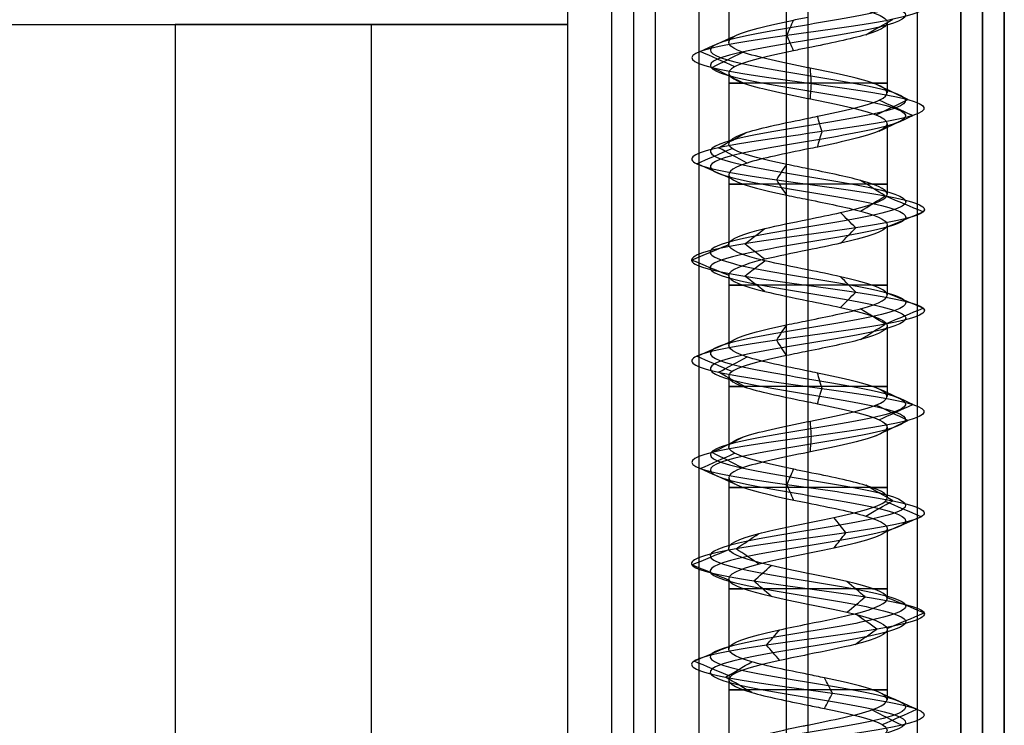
# Model space of a CAD drawing. Header units: millimetres. Extents: x -206 to 214, y -182 to 189.
# Tile 642 of 656: x 192 to 214, y 100 to 117. Entities that reach past the tile are written whole.
import ezdxf

# ---------------------------------------------------------------- set-up
doc = ezdxf.new("R2010")
doc.units = ezdxf.units.MM
doc.layers.add('Default', color=7, linetype='Continuous', true_color=0x000000)

msp = doc.modelspace()

# ---------------------------------------------------------------- linework, layer by layer
at = {"layer": 'Default'}
for p, q in [((205.189, 125.531, 767.753), (205.189, -173.469, 767.753)), ((209.189, 125.531, 820.003), (209.189, -173.469, 820.003)), ((205.689, 125.031, 715.003), (205.689, -173.469, 715.003)), ((213.689, 125.031, 820.503), (213.689, -173.469, 820.503)), ((213.689, 125.031, 819.503), (213.689, -173.469, 819.503)), ((209.689, 124.531, 714.503), (209.689, -173.469, 714.503)), ((213.689, -173.469, 828.503), (213.689, 124.531, 828.503)), ((213.689, -173.469, 715.003), (213.689, 124.531, 715.003)), ((214.189, 124.531, 824.503), (214.189, -173.469, 824.503)), ((214.189, 124.531, 767.253), (214.189, -173.469, 767.253)), ((199.689, -166.969, 723.503), (199.689, 116.531, 723.503)), ((199.689, -166.969, 816.503), (199.689, 116.531, 816.503))]:
    msp.add_line(p, q, dxfattribs=at)
at = {"layer": 'Default', "color": 9, "true_color": 0xbebcba}
for p, q in [((207.873, 117.739, 788.503), (207.873, 116.124, 788.503)), ((211.505, 116.579, 788.503), (211.505, 114.964, 788.503)), ((209.689, 115.999, 786.686), (209.689, 114.384, 786.684)), ((207.873, 115.42, 788.503), (207.873, 113.806, 788.503)), ((211.505, 114.26, 788.503), (211.505, 112.646, 788.503)), ((209.689, 113.68, 786.684), (209.689, 112.067, 786.692)), ((207.873, 113.1, 788.503), (207.873, 111.488, 788.503)), ((211.505, 111.941, 788.503), (211.505, 110.327, 788.503)), ((209.689, 111.362, 786.692), (209.689, 109.749, 786.689)), ((207.873, 110.784, 788.503), (207.873, 109.17, 788.503)), ((211.505, 109.624, 788.503), (211.505, 108.01, 788.503)), ((209.689, 109.045, 786.689), (209.689, 107.43, 786.683)), ((207.873, 108.466, 788.503), (207.873, 106.851, 788.503)), ((211.505, 107.306, 788.503), (211.505, 105.69, 788.503)), ((209.689, 106.726, 786.683), (209.689, 105.112, 786.69)), ((207.873, 106.146, 788.503), (207.873, 104.533, 788.503)), ((211.505, 104.986, 788.503), (211.505, 103.373, 788.503)), ((209.689, 104.408, 786.69), (209.689, 102.794, 786.691)), ((207.873, 103.828, 788.503), (207.873, 102.216, 788.503)), ((211.505, 102.669, 788.503), (211.505, 101.055, 788.503)), ((209.689, 102.09, 786.691), (209.689, 100.476, 786.683)), ((207.873, 101.512, 788.503), (207.873, 99.896, 788.503))]:
    msp.add_line(p, q, dxfattribs=at)
at = {"layer": 'Default', "color": 9, "true_color": 0xbebcba, "extrusion": (0, 1, 0)}
for centre, start, end in [((-209.689, 788.503, 115.192), 270, 35.4392), ((-209.689, 788.503, 115.192), 144.6197, 270), ((-209.689, 788.503, 112.874), 270, 35.2305), ((-209.689, 788.503, 112.874), 144.7021, 270), ((-209.689, 788.503, 110.556), 270, 35.3467), ((-209.689, 788.503, 110.556), 144.6749, 270), ((-209.689, 788.503, 108.237), 270, 35.4895), ((-209.689, 788.503, 108.237), 144.755, 270), ((-209.689, 788.503, 105.919), 270, 35.2736), ((-209.689, 788.503, 105.919), 144.5029, 270), ((-209.689, 788.503, 103.601), 270, 35.2522), ((-209.689, 788.503, 103.601), 144.7143, 270), ((-209.689, 788.503, 101.283), 270, 35.4933), ((-209.689, 788.503, 101.283), 144.7115, 270)]:
    msp.add_arc(centre, 1.816, start, end, dxfattribs=at)
at = {"layer": 'Default', "color": 9, "true_color": 0xbebcba}
for points, degree in [([(209.689, 130.436, 786.264), (208.944, 130.314, 786.264), (207.469, 130.069, 787.064), (207.274, 129.701, 789.591), (209.291, 129.333, 791.119), (211.669, 128.965, 790.259), (212.238, 128.597, 787.792), (210.476, 128.23, 785.977), (207.994, 127.862, 786.47), (207.061, 127.494, 788.822), (208.53, 127.126, 790.883), (211.058, 126.759, 790.768), (212.334, 126.391, 788.583), (211.192, 126.023, 786.325), (208.676, 125.655, 786.058), (207.085, 125.287, 788.026), (207.875, 124.92, 790.43), (210.322, 124.552, 791.073), (212.19, 124.184, 789.367), (211.772, 123.816, 786.871), (209.449, 123.448, 785.868), (207.345, 123.081, 787.273), (207.384, 122.713, 789.803), (209.529, 122.345, 791.145), (211.82, 121.977, 790.072), (212.163, 121.61, 787.565), (210.244, 121.242, 785.916), (207.817, 120.874, 786.632), (207.101, 120.506, 789.059), (208.75, 120.138, 790.978), (211.257, 119.771, 790.635), (212.33, 119.403, 788.344), (210.989, 119.035, 786.198), (208.459, 118.667, 786.16), (207.053, 118.3, 788.264), (208.057, 117.932, 790.587), (210.552, 117.564, 791.005), (212.258, 117.196, 789.137), (211.616, 116.828, 786.689), (209.212, 116.461, 785.9), (207.244, 116.093, 787.491), (207.511, 115.725, 790.007), (209.769, 115.357, 791.149), (211.954, 114.989, 789.872), (212.068, 114.622, 787.345), (210.008, 114.254, 785.876), (207.656, 113.886, 786.809), (207.162, 113.518, 789.291), (208.978, 113.151, 791.053), (211.444, 112.783, 790.484), (212.305, 112.415, 788.105), (210.775, 112.047, 786.09), (208.252, 111.679, 786.281), (207.042, 111.312, 788.503), (208.252, 110.944, 790.726), (210.775, 110.576, 790.917), (212.305, 110.208, 788.902), (211.444, 109.84, 786.522), (208.978, 109.473, 785.954), (207.162, 109.105, 787.716), (207.656, 108.737, 790.198), (210.008, 108.369, 791.131), (212.068, 108.002, 789.662), (211.954, 107.634, 787.134), (209.769, 107.266, 785.858), (207.511, 106.898, 787), (207.244, 106.53, 789.516), (209.212, 106.163, 791.106), (211.616, 105.795, 790.317), (212.258, 105.427, 787.87), (210.552, 105.059, 786.002), (208.057, 104.691, 786.42), (207.053, 104.324, 788.743), (208.459, 103.956, 790.847), (210.989, 103.588, 790.808), (212.33, 103.22, 788.663), (211.257, 102.853, 786.372), (208.75, 102.485, 786.029), (207.101, 102.117, 787.948), (207.817, 101.749, 790.375), (210.244, 101.381, 791.091), (212.163, 101.014, 789.442), (211.82, 100.646, 786.935), (209.529, 100.278, 785.862), (207.384, 99.91, 787.203), (207.345, 99.543, 789.733), (209.449, 99.175, 791.139), (211.772, 98.807, 790.135), (212.19, 98.439, 787.64), (210.322, 98.071, 785.934), (207.875, 97.704, 786.576), (207.085, 97.336, 788.98), (208.676, 96.968, 790.948), (211.192, 96.6, 790.681), (212.334, 96.232, 788.423), (211.058, 95.865, 786.238), (208.53, 95.497, 786.124), (207.061, 95.129, 788.184), (207.994, 94.761, 790.536), (210.476, 94.394, 791.03), (212.238, 94.026, 789.214), (211.669, 93.658, 786.748), (209.291, 93.29, 785.887), (207.274, 92.922, 787.416), (207.469, 92.555, 789.943), (208.944, 92.309, 790.743), (209.689, 92.187, 790.743)], 3), ([(209.689, 130.26, 785.837), (208.803, 130.137, 785.837), (207.046, 129.892, 786.79), (206.814, 129.524, 789.798), (209.215, 129.156, 791.617), (212.046, 128.789, 790.593), (212.723, 128.421, 787.657), (210.626, 128.053, 785.496), (207.672, 127.685, 786.083), (206.561, 127.318, 788.883), (208.31, 126.95, 791.336), (211.318, 126.582, 791.199), (212.837, 126.214, 788.598), (211.478, 125.846, 785.911), (208.483, 125.479, 785.593), (206.59, 125.111, 787.935), (207.529, 124.743, 790.797), (210.443, 124.375, 791.562), (212.667, 124.008, 789.531), (212.168, 123.64, 786.561), (209.404, 123.272, 785.366), (206.899, 122.904, 787.039), (206.945, 122.536, 790.051), (209.498, 122.169, 791.648), (212.226, 121.801, 790.37), (212.634, 121.433, 787.386), (210.35, 121.065, 785.423), (207.461, 120.697, 786.276), (206.609, 120.33, 789.164), (208.572, 119.962, 791.449), (211.556, 119.594, 791.041), (212.833, 119.226, 788.313), (211.236, 118.859, 785.759), (208.225, 118.491, 785.714), (206.551, 118.123, 788.218), (207.746, 117.755, 790.983), (210.716, 117.387, 791.481), (212.747, 117.02, 789.257), (211.982, 116.652, 786.344), (209.121, 116.284, 785.405), (206.778, 115.916, 787.298), (207.096, 115.548, 790.293), (209.784, 115.181, 791.652), (212.385, 114.813, 790.133), (212.521, 114.445, 787.124), (210.068, 114.077, 785.376), (207.269, 113.71, 786.487), (206.681, 113.342, 789.44), (208.843, 112.974, 791.538), (211.778, 112.606, 790.861), (212.803, 112.238, 788.029), (210.982, 111.871, 785.631), (207.978, 111.503, 785.858), (206.538, 111.135, 788.503), (207.978, 110.767, 791.149), (210.982, 110.399, 791.376), (212.803, 110.032, 788.977), (211.778, 109.664, 786.145), (208.843, 109.296, 785.469), (206.681, 108.928, 787.566), (207.269, 108.561, 790.52), (210.068, 108.193, 791.631), (212.521, 107.825, 789.882), (212.385, 107.457, 786.874), (209.784, 107.089, 785.355), (207.096, 106.722, 786.714), (206.778, 106.354, 789.709), (209.121, 105.986, 791.602), (211.982, 105.618, 790.663), (212.747, 105.251, 787.749), (210.716, 104.883, 785.525), (207.746, 104.515, 786.024), (206.551, 104.147, 788.788), (208.225, 103.779, 791.293), (211.236, 103.412, 791.247), (212.833, 103.044, 788.694), (211.556, 102.676, 785.966), (208.572, 102.308, 785.558), (206.609, 101.94, 787.842), (207.461, 101.573, 790.731), (210.35, 101.205, 791.583), (212.634, 100.837, 789.62), (212.226, 100.469, 786.636), (209.498, 100.102, 785.359), (206.945, 99.734, 786.956), (206.899, 99.366, 789.967), (209.404, 98.998, 791.641), (212.168, 98.63, 790.446), (212.667, 98.263, 787.476), (210.443, 97.895, 785.445), (207.529, 97.527, 786.21), (206.59, 97.159, 789.071), (208.483, 96.791, 791.414), (211.478, 96.424, 791.096), (212.837, 96.056, 788.408), (211.318, 95.688, 785.807), (208.31, 95.32, 785.671), (206.561, 94.953, 788.124), (207.672, 94.585, 790.923), (210.626, 94.217, 791.511), (212.723, 93.849, 789.349), (212.046, 93.481, 786.414), (209.215, 93.114, 785.39), (206.814, 92.746, 787.209), (207.046, 92.378, 790.217), (208.803, 92.133, 791.169), (209.689, 92.01, 791.169)], 3), ([(209.689, 130.083, 786.264), (208.944, 129.961, 786.264), (207.469, 129.716, 787.064), (207.274, 129.348, 789.591), (209.291, 128.98, 791.119), (211.669, 128.612, 790.259), (212.238, 128.244, 787.792), (210.476, 127.877, 785.977), (207.994, 127.509, 786.47), (207.061, 127.141, 788.822), (208.53, 126.773, 790.883), (211.058, 126.405, 790.768), (212.334, 126.038, 788.583), (211.192, 125.67, 786.325), (208.676, 125.302, 786.058), (207.086, 124.934, 788.026), (207.875, 124.567, 790.43), (210.322, 124.199, 791.073), (212.19, 123.831, 789.367), (211.772, 123.463, 786.871), (209.449, 123.095, 785.868), (207.345, 122.728, 787.273), (207.384, 122.36, 789.803), (209.529, 121.992, 791.145), (211.82, 121.624, 790.072), (212.163, 121.256, 787.565), (210.244, 120.889, 785.916), (207.817, 120.521, 786.632), (207.101, 120.153, 789.059), (208.75, 119.785, 790.978), (211.257, 119.418, 790.635), (212.33, 119.05, 788.344), (210.989, 118.682, 786.198), (208.459, 118.314, 786.16), (207.053, 117.946, 788.264), (208.057, 117.579, 790.587), (210.552, 117.211, 791.005), (212.258, 116.843, 789.137), (211.616, 116.475, 786.689), (209.212, 116.107, 785.9), (207.244, 115.74, 787.491), (207.511, 115.372, 790.007), (209.769, 115.004, 791.149), (211.954, 114.636, 789.872), (212.068, 114.269, 787.345), (210.008, 113.901, 785.876), (207.656, 113.533, 786.809), (207.162, 113.165, 789.291), (208.978, 112.797, 791.053), (211.444, 112.43, 790.484), (212.305, 112.062, 788.105), (210.775, 111.694, 786.09), (208.252, 111.326, 786.281), (207.042, 110.959, 788.503), (208.252, 110.591, 790.726), (210.775, 110.223, 790.917), (212.305, 109.855, 788.902), (211.444, 109.487, 786.522), (208.978, 109.12, 785.954), (207.162, 108.752, 787.716), (207.656, 108.384, 790.198), (210.008, 108.016, 791.131), (212.068, 107.648, 789.662), (211.954, 107.281, 787.134), (209.769, 106.913, 785.858), (207.511, 106.545, 787), (207.244, 106.177, 789.516), (209.212, 105.81, 791.106), (211.616, 105.442, 790.317), (212.258, 105.074, 787.87), (210.552, 104.706, 786.002), (208.057, 104.338, 786.42), (207.053, 103.971, 788.743), (208.459, 103.603, 790.847), (210.989, 103.235, 790.808), (212.33, 102.867, 788.663), (211.257, 102.499, 786.372), (208.75, 102.132, 786.029), (207.101, 101.764, 787.948), (207.817, 101.396, 790.375), (210.244, 101.028, 791.091), (212.163, 100.661, 789.442), (211.82, 100.293, 786.935), (209.529, 99.925, 785.862), (207.384, 99.557, 787.203), (207.345, 99.189, 789.733), (209.449, 98.822, 791.139), (211.772, 98.454, 790.135), (212.19, 98.086, 787.64), (210.322, 97.718, 785.934), (207.875, 97.35, 786.576), (207.086, 96.983, 788.98), (208.676, 96.615, 790.948), (211.192, 96.247, 790.681), (212.334, 95.879, 788.423), (211.058, 95.512, 786.238), (208.53, 95.144, 786.124), (207.061, 94.776, 788.184), (207.994, 94.408, 790.536), (210.476, 94.04, 791.03), (212.238, 93.673, 789.214), (211.669, 93.305, 786.748), (209.291, 92.937, 785.887), (207.274, 92.569, 787.416), (207.469, 92.202, 789.943), (208.944, 91.956, 790.743), (209.689, 91.834, 790.743)], 3), ([(209.689, 117.158, 790.319), (209.689, 116.351, 790.319), (209.689, 115.544, 790.319)], 2), ([(209.207, 116.284, 785.877), (209.258, 116.401, 786.156), (209.31, 116.519, 786.435), (209.361, 116.636, 786.714)], 3), ([(211.012, 116.299, 787.258), (211.219, 116.417, 787.063), (211.426, 116.534, 786.868), (211.633, 116.652, 786.673)], 3), ([(207.222, 115.916, 787.481), (207.484, 116.034, 787.59), (207.746, 116.151, 787.699), (208.008, 116.268, 787.807)], 3), ([(209.361, 115.931, 786.716), (209.31, 116.049, 786.436), (209.259, 116.166, 786.157), (209.207, 116.284, 785.877)], 3), ([(208.01, 115.563, 787.808), (207.747, 115.681, 787.699), (207.484, 115.799, 787.59), (207.222, 115.916, 787.481)], 3), ([(207.491, 115.548, 790.02), (207.725, 115.666, 789.859), (207.959, 115.784, 789.697), (208.193, 115.901, 789.536)], 3), ([(208.194, 115.196, 789.535), (207.959, 115.313, 789.697), (207.725, 115.431, 789.859), (207.491, 115.548, 790.02)], 3), ([(209.769, 115.181, 791.172), (209.761, 115.298, 790.888), (209.752, 115.416, 790.603), (209.744, 115.534, 790.319)], 3), ([(209.744, 114.828, 790.319), (209.752, 114.945, 790.603), (209.761, 115.063, 790.888), (209.769, 115.181, 791.172)], 3), ([(211.974, 114.813, 789.885), (211.73, 114.931, 789.738), (211.487, 115.048, 789.59), (211.244, 115.166, 789.443)], 3), ([(209.689, 114.84, 790.319), (209.689, 114.033, 790.319), (209.689, 113.226, 790.319)], 2), ([(211.244, 114.46, 789.443), (211.487, 114.578, 789.59), (211.73, 114.695, 789.738), (211.974, 114.813, 789.885)], 3), ([(212.089, 114.445, 787.334), (211.834, 114.563, 787.459), (211.578, 114.68, 787.583), (211.323, 114.798, 787.708)], 3), ([(210.011, 114.077, 785.853), (209.976, 114.195, 786.135), (209.942, 114.312, 786.417), (209.908, 114.43, 786.699)], 3), ([(211.323, 114.092, 787.708), (211.578, 114.21, 787.583), (211.834, 114.328, 787.459), (212.089, 114.445, 787.334)], 3), ([(207.637, 113.71, 786.794), (207.856, 113.827, 786.976), (208.074, 113.944, 787.157), (208.292, 114.062, 787.339)], 3), ([(209.908, 113.725, 786.699), (209.942, 113.842, 786.417), (209.976, 113.96, 786.135), (210.011, 114.077, 785.853)], 3), ([(207.139, 113.342, 789.298), (207.41, 113.459, 789.213), (207.681, 113.577, 789.129), (207.952, 113.694, 789.044)], 3), ([(208.292, 113.357, 787.339), (208.074, 113.475, 787.157), (207.856, 113.592, 786.976), (207.637, 113.71, 786.794)], 3), ([(207.952, 112.99, 789.044), (207.681, 113.107, 789.129), (207.41, 113.224, 789.213), (207.139, 113.342, 789.298)], 3), ([(208.972, 112.974, 791.075), (209.048, 113.091, 790.802), (209.124, 113.209, 790.529), (209.2, 113.326, 790.256)], 3), ([(209.2, 112.622, 790.256), (209.124, 112.739, 790.529), (209.048, 112.857, 790.802), (208.972, 112.974, 791.075)], 3), ([(211.459, 112.606, 790.502), (211.271, 112.723, 790.29), (211.083, 112.841, 790.078), (210.895, 112.958, 789.865)], 3), ([(210.895, 112.254, 789.865), (211.083, 112.372, 790.078), (211.271, 112.489, 790.29), (211.459, 112.606, 790.502)], 3), ([(209.689, 112.522, 790.319), (209.689, 111.715, 790.319), (209.689, 110.908, 790.319)], 2), ([(212.329, 112.238, 788.102), (212.048, 112.356, 788.144), (211.768, 112.473, 788.187), (211.488, 112.59, 788.229)], 3), ([(210.785, 111.871, 786.068), (210.668, 111.988, 786.327), (210.552, 112.105, 786.585), (210.436, 112.222, 786.843)], 3), ([(211.488, 111.887, 788.229), (211.768, 112.004, 788.187), (212.048, 112.121, 788.144), (212.329, 112.238, 788.102)], 3), ([(208.239, 111.503, 786.261), (208.393, 111.62, 786.499), (208.546, 111.737, 786.737), (208.7, 111.854, 786.975)], 3), ([(210.436, 111.519, 786.843), (210.552, 111.636, 786.585), (210.668, 111.753, 786.327), (210.785, 111.871, 786.068)], 3), ([(207.018, 111.135, 788.503), (207.302, 111.252, 788.503), (207.585, 111.369, 788.503), (207.868, 111.486, 788.503)], 3), ([(208.7, 111.151, 786.975), (208.546, 111.269, 786.737), (208.393, 111.386, 786.499), (208.239, 111.503, 786.261)], 3), ([(207.868, 110.784, 788.503), (207.585, 110.901, 788.503), (207.302, 111.018, 788.503), (207.018, 111.135, 788.503)], 3), ([(208.239, 110.767, 790.746), (208.393, 110.884, 790.508), (208.546, 111.001, 790.27), (208.7, 111.118, 790.033)], 3), ([(208.7, 110.416, 790.033), (208.546, 110.533, 790.27), (208.393, 110.65, 790.508), (208.239, 110.767, 790.746)], 3), ([(210.785, 110.399, 790.938), (210.668, 110.517, 790.68), (210.552, 110.634, 790.422), (210.436, 110.751, 790.164)], 3), ([(210.436, 110.048, 790.163), (210.552, 110.165, 790.422), (210.668, 110.282, 790.68), (210.785, 110.399, 790.938)], 3), ([(212.329, 110.032, 788.905), (212.048, 110.149, 788.862), (211.767, 110.266, 788.82), (211.487, 110.384, 788.777)], 3), ([(209.689, 110.203, 790.319), (209.689, 109.396, 790.319), (209.689, 108.589, 790.319)], 2), ([(211.459, 109.664, 786.505), (211.271, 109.781, 786.717), (211.083, 109.899, 786.93), (210.894, 110.016, 787.142)], 3), ([(211.488, 109.68, 788.777), (211.768, 109.797, 788.82), (212.048, 109.914, 788.862), (212.329, 110.032, 788.905)], 3), ([(208.972, 109.296, 785.931), (209.048, 109.414, 786.205), (209.124, 109.531, 786.478), (209.2, 109.648, 786.751)], 3), ([(210.895, 109.312, 787.142), (211.083, 109.429, 786.929), (211.271, 109.547, 786.717), (211.459, 109.664, 786.505)], 3), ([(207.139, 108.928, 787.709), (207.41, 109.046, 787.793), (207.681, 109.163, 787.878), (207.952, 109.281, 787.962)], 3), ([(209.2, 108.944, 786.752), (209.124, 109.061, 786.478), (209.048, 109.179, 786.205), (208.972, 109.296, 785.931)], 3), ([(207.953, 108.576, 787.962), (207.682, 108.693, 787.878), (207.41, 108.811, 787.793), (207.139, 108.928, 787.709)], 3), ([(207.637, 108.561, 790.213), (207.856, 108.678, 790.031), (208.074, 108.796, 789.849), (208.292, 108.913, 789.667)], 3), ([(208.292, 108.208, 789.667), (208.074, 108.326, 789.849), (207.856, 108.443, 790.031), (207.637, 108.561, 790.213)], 3), ([(210.011, 108.193, 791.154), (209.976, 108.31, 790.872), (209.942, 108.428, 790.59), (209.908, 108.546, 790.307)], 3), ([(209.908, 107.84, 790.307), (209.942, 107.958, 790.589), (209.976, 108.075, 790.872), (210.011, 108.193, 791.154)], 3), ([(212.089, 107.825, 789.672), (211.834, 107.943, 789.548), (211.578, 108.06, 789.423), (211.323, 108.178, 789.299)], 3), ([(209.689, 107.885, 790.319), (209.689, 107.078, 790.319), (209.689, 106.271, 790.319)], 2), ([(211.974, 107.457, 787.122), (211.731, 107.575, 787.269), (211.487, 107.692, 787.416), (211.244, 107.81, 787.563)], 3), ([(211.323, 107.472, 789.299), (211.578, 107.59, 789.423), (211.834, 107.707, 789.548), (212.089, 107.825, 789.672)], 3), ([(209.769, 107.089, 785.834), (209.761, 107.207, 786.118), (209.752, 107.325, 786.402), (209.744, 107.442, 786.687)], 3), ([(211.244, 107.105, 787.563), (211.487, 107.222, 787.416), (211.731, 107.34, 787.269), (211.974, 107.457, 787.122)], 3), ([(207.491, 106.722, 786.986), (207.725, 106.839, 787.148), (207.959, 106.957, 787.309), (208.193, 107.074, 787.471)], 3), ([(209.744, 106.737, 786.686), (209.752, 106.854, 786.402), (209.761, 106.972, 786.118), (209.769, 107.089, 785.834)], 3), ([(207.222, 106.354, 789.525), (207.484, 106.471, 789.416), (207.747, 106.589, 789.308), (208.009, 106.706, 789.199)], 3), ([(208.193, 106.369, 787.471), (207.959, 106.487, 787.309), (207.725, 106.604, 787.148), (207.491, 106.722, 786.986)], 3), ([(208.009, 106.001, 789.199), (207.747, 106.119, 789.308), (207.484, 106.236, 789.416), (207.222, 106.354, 789.525)], 3), ([(209.207, 105.986, 791.13), (209.259, 106.104, 790.85), (209.31, 106.221, 790.571), (209.361, 106.339, 790.291)], 3), ([(209.361, 105.634, 790.292), (209.31, 105.751, 790.571), (209.259, 105.869, 790.85), (209.207, 105.986, 791.13)], 3), ([(211.633, 105.618, 790.334), (211.426, 105.736, 790.139), (211.219, 105.853, 789.944), (211.013, 105.971, 789.75)], 3), ([(211.013, 105.266, 789.75), (211.22, 105.384, 789.944), (211.426, 105.501, 790.139), (211.633, 105.618, 790.334)], 3), ([(209.689, 105.567, 790.319), (209.689, 104.76, 790.319), (209.689, 103.953, 790.319)], 2), ([(212.281, 105.251, 787.864), (212.006, 105.368, 787.932), (211.73, 105.485, 788), (211.455, 105.603, 788.068)], 3), ([(210.56, 104.883, 785.979), (210.467, 105, 786.247), (210.375, 105.117, 786.515), (210.282, 105.235, 786.783)], 3), ([(211.455, 104.899, 788.068), (211.73, 105.016, 788), (212.006, 105.133, 787.932), (212.281, 105.251, 787.864)], 3), ([(208.042, 104.515, 786.401), (208.217, 104.632, 786.624), (208.391, 104.749, 786.848), (208.566, 104.867, 787.071)], 3), ([(210.282, 104.531, 786.783), (210.375, 104.648, 786.515), (210.467, 104.765, 786.247), (210.56, 104.883, 785.979)], 3), ([(207.029, 104.147, 788.745), (207.311, 104.264, 788.719), (207.593, 104.381, 788.694), (207.876, 104.499, 788.668)], 3), ([(208.566, 104.163, 787.071), (208.391, 104.281, 786.847), (208.217, 104.398, 786.624), (208.042, 104.515, 786.401)], 3), ([(207.875, 103.796, 788.668), (207.593, 103.913, 788.694), (207.311, 104.03, 788.719), (207.029, 104.147, 788.745)], 3), ([(208.448, 103.779, 790.868), (208.579, 103.896, 790.617), (208.711, 104.013, 790.366), (208.842, 104.131, 790.116)], 3), ([(208.842, 103.428, 790.116), (208.711, 103.545, 790.366), (208.579, 103.662, 790.617), (208.448, 103.779, 790.868)], 3), ([(211, 103.412, 790.829), (210.861, 103.529, 790.583), (210.722, 103.646, 790.336), (210.583, 103.763, 790.09)], 3), ([(210.583, 103.06, 790.09), (210.722, 103.178, 790.336), (210.861, 103.295, 790.583), (211, 103.412, 790.829)], 3), ([(212.354, 103.044, 788.665), (212.071, 103.161, 788.647), (211.789, 103.278, 788.63), (211.506, 103.395, 788.613)], 3), ([(209.689, 103.249, 790.319), (209.689, 102.442, 790.319), (209.689, 101.635, 790.319)], 2), ([(211.271, 102.676, 786.353), (211.103, 102.793, 786.581), (210.935, 102.91, 786.809), (210.768, 103.028, 787.037)], 3), ([(211.506, 102.692, 788.613), (211.789, 102.81, 788.63), (212.071, 102.927, 788.647), (212.354, 103.044, 788.665)], 3), ([(210.767, 102.325, 787.037), (210.935, 102.442, 786.809), (211.103, 102.559, 786.581), (211.271, 102.676, 786.353)], 3), ([(208.742, 102.308, 786.007), (208.842, 102.425, 786.272), (208.943, 102.543, 786.537), (209.043, 102.66, 786.802)], 3), ([(207.078, 101.94, 787.943), (207.355, 102.058, 788.002), (207.632, 102.175, 788.062), (207.91, 102.292, 788.121)], 3), ([(209.043, 101.957, 786.802), (208.943, 102.074, 786.537), (208.842, 102.191, 786.272), (208.742, 102.308, 786.007)], 3), ([(207.91, 101.589, 788.121), (207.633, 101.706, 788.062), (207.355, 101.823, 788.002), (207.078, 101.94, 787.943)], 3), ([(207.801, 101.573, 790.391), (208.001, 101.69, 790.191), (208.202, 101.807, 789.99), (208.402, 101.925, 789.79)], 3), ([(208.403, 101.221, 789.789), (208.202, 101.338, 789.99), (208.001, 101.455, 790.191), (207.801, 101.573, 790.391)], 3), ([(210.249, 101.205, 791.114), (210.19, 101.322, 790.837), (210.13, 101.44, 790.559), (210.07, 101.557, 790.281)], 3), ([(210.07, 100.853, 790.281), (210.13, 100.97, 790.559), (210.19, 101.087, 790.836), (210.249, 101.205, 791.114)], 3), ([(212.185, 100.837, 789.45), (211.92, 100.955, 789.349), (211.654, 101.072, 789.249), (211.389, 101.189, 789.148)], 3), ([(209.689, 100.931, 790.319), (209.689, 100.124, 790.319), (209.689, 99.317, 790.319)], 2), ([(211.839, 100.469, 786.921), (211.611, 100.587, 787.089), (211.382, 100.704, 787.257), (211.153, 100.822, 787.426)], 3), ([(211.389, 100.485, 789.148), (211.654, 100.602, 789.249), (211.92, 100.72, 789.349), (212.185, 100.837, 789.45)], 3)]:
    msp.add_open_spline(points, degree=degree, dxfattribs=at)
at = {"layer": 'Default'}
for points in [[(204.189, 116.531, 723.503), (204.189, 121.031, 723.503), (204.189, 125.531, 723.503)], [(204.189, 116.531, 816.503), (204.189, 121.031, 816.503), (204.189, 125.531, 816.503)], [(204.189, 116.531, 770.003), (204.189, 121.031, 770.003), (204.189, 125.531, 770.003)], [(204.189, -165.969, 714.503), (204.189, -20.219, 714.503), (204.189, 125.531, 714.503)], [(204.189, -165.969, 723.503), (204.189, -20.219, 723.503), (204.189, 125.531, 723.503)], [(204.189, -165.969, 719.003), (204.189, -20.219, 719.003), (204.189, 125.531, 719.003)], [(205.189, 125.531, 820.003), (205.189, -23.969, 820.003), (205.189, -173.469, 820.003)], [(205.189, 125.531, 715.503), (205.189, -23.969, 715.503), (205.189, -173.469, 715.503)], [(207.189, 125.531, 788.503), (207.189, 103.031, 788.503), (207.189, 80.531, 788.503)], [(209.689, 125.531, 791.003), (209.689, 103.031, 791.003), (209.689, 80.531, 791.003)], [(209.689, 125.531, 786.003), (209.689, 103.031, 786.003), (209.689, 80.531, 786.003)], [(212.189, 125.531, 788.503), (212.189, 103.031, 788.503), (212.189, 80.531, 788.503)], [(213.189, 125.531, 820.003), (213.189, -23.969, 820.003), (213.189, -173.469, 820.003)], [(213.189, -173.469, 820.003), (213.189, -23.969, 820.003), (213.189, 125.531, 820.003)], [(204.189, 84.531, 714.503), (204.189, 104.531, 714.503), (204.189, 124.531, 714.503)], [(204.189, 84.531, 723.503), (204.189, 104.531, 723.503), (204.189, 124.531, 723.503)], [(204.189, 84.531, 719.003), (204.189, 104.531, 719.003), (204.189, 124.531, 719.003)], [(206.189, 124.531, 714.503), (206.189, -24.469, 714.503), (206.189, -173.469, 714.503)], [(213.189, 124.531, 829.003), (213.189, -24.469, 829.003), (213.189, -173.469, 829.003)], [(213.189, -173.469, 714.503), (213.189, -24.469, 714.503), (213.189, 124.531, 714.503)], [(214.189, -173.469, 828.003), (214.189, -24.469, 828.003), (214.189, 124.531, 828.003)], [(214.189, 124.531, 821.003), (214.189, -24.469, 821.003), (214.189, -173.469, 821.003)], [(214.189, -173.469, 819.003), (214.189, -24.469, 819.003), (214.189, 124.531, 819.003)], [(214.189, 124.531, 715.503), (214.189, -24.469, 715.503), (214.189, -173.469, 715.503)], [(-195.811, 116.531, 723.503), (4.189, 116.531, 723.503), (204.189, 116.531, 723.503)], [(-195.811, 116.531, 816.503), (4.189, 116.531, 816.503), (204.189, 116.531, 816.503)], [(-195.811, 116.531, 770.003), (4.189, 116.531, 770.003), (204.189, 116.531, 770.003)], [(204.189, 116.531, 723.503), (199.689, 116.531, 723.503), (195.189, 116.531, 723.503)], [(195.189, 116.531, 723.503), (195.189, 116.531, 770.003), (195.189, 116.531, 816.503)], [(204.189, 116.531, 816.503), (199.689, 116.531, 816.503), (195.189, 116.531, 816.503)], [(195.189, 116.531, 723.503), (195.189, -25.219, 723.503), (195.189, -166.969, 723.503)], [(195.189, 116.531, 816.503), (195.189, -25.219, 816.503), (195.189, -166.969, 816.503)], [(204.189, 116.531, 770.003), (199.689, 116.531, 770.003), (195.189, 116.531, 770.003)], [(195.189, 116.531, 770.003), (195.189, -25.219, 770.003), (195.189, -166.969, 770.003)], [(199.689, 116.531, 723.503), (199.689, 116.531, 770.003), (199.689, 116.531, 816.503)], [(204.189, 116.531, 723.503), (204.189, 116.531, 770.003), (204.189, 116.531, 816.503)], [(204.189, 116.531, 723.503), (204.189, 116.531, 770.003), (204.189, 116.531, 816.503)], [(204.189, -165.969, 723.503), (204.189, -24.719, 723.503), (204.189, 116.531, 723.503)], [(204.189, -165.969, 816.503), (204.189, -24.719, 816.503), (204.189, 116.531, 816.503)], [(204.189, -165.969, 770.003), (204.189, -24.719, 770.003), (204.189, 116.531, 770.003)]]:
    msp.add_open_spline(points, degree=2, dxfattribs=at)
at = {"layer": 'Default', "color": 9, "true_color": 0xbebcba}
for points, knots in [([(209.689, 117.158, 790.319), (209.89, 117.117, 790.321), (210.695, 116.954, 790.196), (211.771, 116.668, 789.018), (211.282, 116.322, 787.154), (210.181, 116.099, 786.691), (209.689, 115.999, 786.686)], [-16.728505, -16.728505, -16.728505, -16.728505, -15.8438, -13.189681, -10.535562, -8.367307, -8.367307, -8.367307, -8.367307]), ([(209.689, 115.544, 790.319), (209.106, 115.663, 790.318), (208.522, 115.782, 790.013), (208.192, 115.901, 789.534), (207.85, 116.023, 789.04), (207.778, 116.146, 788.36), (208.008, 116.268, 787.806), (208.238, 116.391, 787.251), (208.769, 116.514, 786.822), (209.36, 116.636, 786.713), (209.468, 116.659, 786.694), (209.578, 116.681, 786.685), (209.689, 116.703, 786.686)], [-15.632466, -15.632466, -15.632466, -15.632466, -13.228322, -13.228322, -13.228322, -10.743345, -10.743345, -10.743345, -8.258283, -8.258283, -8.258283, -7.803231, -7.803231, -7.803231, -7.803231]), ([(209.689, 115.999, 786.686), (209.578, 115.977, 786.685), (208.867, 115.832, 786.743), (207.706, 115.564, 787.681), (207.92, 115.2, 789.699), (209.106, 114.959, 790.318), (209.689, 114.84, 790.319)], [-8.367307, -8.367307, -8.367307, -8.367307, -7.881443, -5.227324, -2.573205, 0, 0, 0, 0]), ([(209.689, 114.384, 786.684), (209.762, 114.399, 786.684), (209.836, 114.414, 786.688), (209.909, 114.429, 786.697), (210.505, 114.552, 786.769), (211.061, 114.675, 787.165), (211.324, 114.797, 787.705), (211.587, 114.92, 788.245), (211.556, 115.042, 788.928), (211.245, 115.165, 789.442), (210.934, 115.288, 789.956), (210.344, 115.41, 790.301), (209.743, 115.533, 790.318), (209.725, 115.536, 790.319), (209.707, 115.54, 790.319), (209.689, 115.544, 790.319)], [-7.832008, -7.832008, -7.832008, -7.832008, -7.528171, -7.528171, -7.528171, -5.043059, -5.043059, -5.043059, -2.557914, -2.557914, -2.557914, -0.07214, -0.07214, -0.07214, 0, 0, 0, 0]), ([(209.689, 114.84, 790.319), (209.707, 114.836, 790.319), (210.326, 114.71, 790.311), (211.525, 114.461, 789.611), (211.618, 114.093, 787.562), (210.437, 113.833, 786.72), (209.762, 113.695, 786.684), (209.689, 113.68, 786.684)], [-16.737468, -16.737468, -16.737468, -16.737468, -16.657, -14.001537, -11.346073, -8.690609, -8.366026, -8.366026, -8.366026, -8.366026]), ([(209.689, 113.226, 790.319), (209.524, 113.259, 790.321), (209.36, 113.293, 790.3), (209.202, 113.326, 790.256), (208.623, 113.449, 790.094), (208.132, 113.571, 789.618), (207.953, 113.694, 789.044), (207.775, 113.816, 788.471), (207.908, 113.939, 787.8), (208.292, 114.062, 787.338), (208.63, 114.169, 786.933), (209.161, 114.277, 786.689), (209.689, 114.384, 786.684)], [-15.63939, -15.63939, -15.63939, -15.63939, -14.986777, -14.986777, -14.986777, -12.500257, -12.500257, -12.500257, -10.013878, -10.013878, -10.013878, -7.832008, -7.832008, -7.832008, -7.832008]), ([(209.689, 113.68, 786.684), (209.161, 113.573, 786.689), (208.025, 113.342, 787.211), (207.641, 112.99, 789.142), (208.757, 112.711, 790.224), (209.524, 112.555, 790.321), (209.689, 112.522, 790.319)], [-8.366026, -8.366026, -8.366026, -8.366026, -6.035145, -3.379681, -0.724217, 0, 0, 0, 0]), ([(209.689, 112.067, 786.692), (209.946, 112.119, 786.691), (210.203, 112.171, 786.742), (210.435, 112.223, 786.846), (210.983, 112.345, 787.093), (211.397, 112.468, 787.637), (211.487, 112.59, 788.231), (211.577, 112.713, 788.825), (211.344, 112.836, 789.467), (210.895, 112.958, 789.866), (210.568, 113.047, 790.155), (210.127, 113.136, 790.315), (209.689, 113.226, 790.319)], [-7.800135, -7.800135, -7.800135, -7.800135, -6.744518, -6.744518, -6.744518, -4.258999, -4.258999, -4.258999, -1.773551, -1.773551, -1.773551, 0, 0, 0, 0]), ([(209.689, 112.522, 790.319), (210.127, 112.432, 790.315), (211.175, 112.221, 789.934), (211.81, 111.886, 788.182), (210.807, 111.589, 786.861), (209.946, 111.414, 786.691), (209.689, 111.362, 786.692)], [-16.6743, -16.6743, -16.6743, -16.6743, -14.752232, -12.106272, -9.460311, -8.336702, -8.336702, -8.336702, -8.336702]), ([(209.689, 110.908, 790.319), (209.34, 110.978, 790.318), (208.991, 111.049, 790.221), (208.701, 111.119, 790.033), (208.197, 111.242, 789.707), (207.87, 111.365, 789.106), (207.87, 111.487, 788.505), (207.87, 111.61, 787.905), (208.197, 111.732, 787.304), (208.701, 111.855, 786.978), (208.991, 111.925, 786.79), (209.34, 111.996, 786.693), (209.689, 112.067, 786.692)], [-15.596644, -15.596644, -15.596644, -15.596644, -14.202599, -14.202599, -14.202599, -11.716491, -11.716491, -11.716491, -9.230365, -9.230365, -9.230365, -7.800135, -7.800135, -7.800135, -7.800135]), ([(209.689, 111.362, 786.692), (209.34, 111.292, 786.693), (208.385, 111.099, 786.958), (207.543, 110.783, 788.505), (208.385, 110.467, 790.053), (209.34, 110.274, 790.318), (209.689, 110.203, 790.319)], [-8.336702, -8.336702, -8.336702, -8.336702, -6.814351, -4.168391, -1.52243, 0, 0, 0, 0]), ([(209.689, 109.749, 786.689), (210.127, 109.838, 786.693), (210.568, 109.927, 786.853), (210.894, 110.016, 787.143), (211.344, 110.139, 787.541), (211.577, 110.261, 788.185), (211.486, 110.384, 788.779), (211.396, 110.506, 789.373), (210.982, 110.629, 789.918), (210.434, 110.752, 790.164), (210.202, 110.804, 790.269), (209.946, 110.856, 790.32), (209.689, 110.908, 790.319)], [-7.799216, -7.799216, -7.799216, -7.799216, -5.994064, -5.994064, -5.994064, -3.50751, -3.50751, -3.50751, -1.020957, -1.020957, -1.020957, 0, 0, 0, 0]), ([(209.689, 110.203, 790.319), (209.946, 110.151, 790.32), (210.807, 109.977, 790.149), (211.809, 109.68, 788.828), (211.175, 109.345, 787.074), (210.127, 109.134, 786.693), (209.689, 109.045, 786.689)], [-16.700027, -16.700027, -16.700027, -16.700027, -15.575873, -12.926078, -10.276284, -8.352092, -8.352092, -8.352092, -8.352092]), ([(209.689, 108.589, 790.319), (209.16, 108.697, 790.315), (208.629, 108.805, 790.071), (208.291, 108.913, 789.666), (207.907, 109.035, 789.205), (207.773, 109.158, 788.535), (207.952, 109.28, 787.962), (208.131, 109.403, 787.388), (208.621, 109.526, 786.912), (209.2, 109.648, 786.751), (209.358, 109.682, 786.707), (209.523, 109.715, 786.687), (209.689, 109.749, 786.689)], [-15.613516, -15.613516, -15.613516, -15.613516, -13.450016, -13.450016, -13.450016, -10.965036, -10.965036, -10.965036, -8.479929, -8.479929, -8.479929, -7.799216, -7.799216, -7.799216, -7.799216]), ([(209.689, 109.045, 786.689), (209.523, 109.011, 786.687), (208.756, 108.855, 786.782), (207.64, 108.576, 787.864), (208.024, 108.223, 789.794), (209.16, 107.993, 790.315), (209.689, 107.885, 790.319)], [-8.352092, -8.352092, -8.352092, -8.352092, -7.626489, -4.976694, -2.3269, 0, 0, 0, 0]), ([(209.689, 107.43, 786.683), (209.707, 107.434, 786.683), (209.725, 107.438, 786.683), (209.744, 107.442, 786.684), (210.344, 107.564, 786.702), (210.934, 107.687, 787.047), (211.245, 107.809, 787.561), (211.556, 107.932, 788.075), (211.586, 108.054, 788.758), (211.323, 108.177, 789.298), (211.06, 108.3, 789.838), (210.503, 108.422, 790.235), (209.907, 108.545, 790.307), (209.834, 108.56, 790.316), (209.762, 108.575, 790.32), (209.689, 108.589, 790.319)], [-7.821874, -7.821874, -7.821874, -7.821874, -7.745852, -7.745852, -7.745852, -5.260587, -5.260587, -5.260587, -2.774999, -2.774999, -2.774999, -0.288897, -0.288897, -0.288897, 0, 0, 0, 0]), ([(209.689, 107.885, 790.319), (209.762, 107.87, 790.32), (210.436, 107.733, 790.283), (211.617, 107.473, 789.441), (211.525, 107.105, 787.392), (210.326, 106.856, 786.691), (209.707, 106.73, 786.683), (209.689, 106.726, 786.683)], [-16.732463, -16.732463, -16.732463, -16.732463, -16.410685, -13.756016, -11.101346, -8.446676, -8.365482, -8.365482, -8.365482, -8.365482]), ([(209.689, 106.271, 790.319), (209.579, 106.294, 790.32), (209.47, 106.316, 790.311), (209.362, 106.338, 790.291), (208.771, 106.461, 790.183), (208.239, 106.583, 789.753), (208.009, 106.706, 789.198), (207.779, 106.829, 788.643), (207.851, 106.951, 787.963), (208.192, 107.074, 787.469), (208.523, 107.193, 786.99), (209.106, 107.311, 786.685), (209.689, 107.43, 786.683)], [-15.637448, -15.637448, -15.637448, -15.637448, -15.20352, -15.20352, -15.20352, -12.717212, -12.717212, -12.717212, -10.231282, -10.231282, -10.231282, -7.821874, -7.821874, -7.821874, -7.821874]), ([(209.689, 106.726, 786.683), (209.106, 106.607, 786.685), (207.921, 106.366, 787.304), (207.707, 106.002, 789.323), (208.868, 105.734, 790.261), (209.579, 105.589, 790.32), (209.689, 105.567, 790.319)], [-8.365482, -8.365482, -8.365482, -8.365482, -5.792006, -3.137337, -0.482667, 0, 0, 0, 0]), ([(209.689, 105.112, 786.69), (209.891, 105.153, 786.688), (210.092, 105.194, 786.719), (210.282, 105.235, 786.785), (210.85, 105.357, 786.98), (211.311, 105.48, 787.485), (211.455, 105.603, 788.068), (211.599, 105.725, 788.651), (211.425, 105.848, 789.312), (211.013, 105.97, 789.75), (210.677, 106.071, 790.107), (210.181, 106.171, 790.315), (209.689, 106.271, 790.319)], [-7.807043, -7.807043, -7.807043, -7.807043, -6.976358, -6.976358, -6.976358, -4.491104, -4.491104, -4.491104, -2.005998, -2.005998, -2.005998, 0, 0, 0, 0]), ([(209.689, 105.567, 790.319), (210.181, 105.467, 790.315), (211.283, 105.244, 789.853), (211.772, 104.898, 787.99), (210.696, 104.612, 786.812), (209.891, 104.449, 786.688), (209.689, 104.408, 786.69)], [-16.686845, -16.686845, -16.686845, -16.686845, -14.522661, -11.874883, -9.227105, -8.342327, -8.342327, -8.342327, -8.342327]), ([(209.689, 103.953, 790.319), (209.395, 104.013, 790.319), (209.101, 104.072, 790.252), (208.844, 104.131, 790.116), (208.312, 104.254, 789.837), (207.932, 104.377, 789.268), (207.877, 104.499, 788.67), (207.823, 104.622, 788.072), (208.094, 104.744, 787.444), (208.567, 104.867, 787.073), (208.882, 104.949, 786.826), (209.286, 105.03, 786.693), (209.689, 105.112, 786.69)], [-15.604917, -15.604917, -15.604917, -15.604917, -14.435106, -14.435106, -14.435106, -11.948704, -11.948704, -11.948704, -9.462258, -9.462258, -9.462258, -7.807043, -7.807043, -7.807043, -7.807043]), ([(209.689, 104.408, 786.69), (209.286, 104.326, 786.693), (208.275, 104.122, 787.025), (207.552, 103.795, 788.7), (208.496, 103.49, 790.113), (209.395, 103.308, 790.319), (209.689, 103.249, 790.319)], [-8.342327, -8.342327, -8.342327, -8.342327, -6.579327, -3.931549, -1.283771, 0, 0, 0, 0]), ([(209.689, 102.794, 786.691), (210.073, 102.872, 786.694), (210.459, 102.95, 786.814), (210.767, 103.028, 787.04), (211.25, 103.151, 787.396), (211.54, 103.273, 788.016), (211.504, 103.396, 788.615), (211.468, 103.518, 789.215), (211.105, 103.641, 789.795), (210.582, 103.764, 790.09), (210.313, 103.827, 790.242), (210.001, 103.89, 790.319), (209.689, 103.953, 790.319)], [-7.797326, -7.797326, -7.797326, -7.797326, -6.217085, -6.217085, -6.217085, -3.730727, -3.730727, -3.730727, -1.244416, -1.244416, -1.244416, 0, 0, 0, 0]), ([(209.689, 103.249, 790.319), (210.001, 103.186, 790.319), (210.919, 103, 790.094), (211.831, 102.692, 788.635), (211.066, 102.369, 787.002), (210.073, 102.168, 786.694), (209.689, 102.09, 786.691)], [-16.681719, -16.681719, -16.681719, -16.681719, -15.318312, -12.671297, -10.024281, -8.341619, -8.341619, -8.341619, -8.341619]), ([(209.689, 101.635, 790.319), (209.214, 101.732, 790.315), (208.737, 101.828, 790.124), (208.402, 101.925, 789.789), (207.978, 102.047, 789.365), (207.784, 102.17, 788.709), (207.91, 102.293, 788.122), (208.036, 102.415, 787.535), (208.482, 102.538, 787.017), (209.044, 102.66, 786.804), (209.248, 102.705, 786.726), (209.468, 102.75, 786.689), (209.689, 102.794, 786.691)], [-15.601562, -15.601562, -15.601562, -15.601562, -13.67352, -13.67352, -13.67352, -11.188318, -11.188318, -11.188318, -8.70298, -8.70298, -8.70298, -7.797326, -7.797326, -7.797326, -7.797326]), ([(209.689, 102.09, 786.691), (209.468, 102.045, 786.689), (208.644, 101.878, 786.828), (207.591, 101.588, 788.054), (208.13, 101.247, 789.881), (209.214, 101.028, 790.315), (209.689, 100.931, 790.319)], [-8.341619, -8.341619, -8.341619, -8.341619, -7.377266, -4.730251, -2.083235, 0, 0, 0, 0]), ([(209.689, 100.476, 786.683), (210.253, 100.591, 786.686), (210.819, 100.706, 786.97), (211.153, 100.821, 787.424), (211.509, 100.944, 787.908), (211.601, 101.067, 788.586), (211.388, 101.189, 789.148), (211.175, 101.312, 789.709), (210.656, 101.434, 790.155), (210.069, 101.557, 790.281), (209.944, 101.583, 790.308), (209.817, 101.609, 790.32), (209.689, 101.635, 790.319)], [-7.812655, -7.812655, -7.812655, -7.812655, -5.479147, -5.479147, -5.479147, -2.993053, -2.993053, -2.993053, -0.506657, -0.506657, -0.506657, 0, 0, 0, 0]), ([(209.689, 100.931, 790.319), (209.817, 100.905, 790.32), (210.546, 100.756, 790.25), (211.694, 100.485, 789.263), (211.422, 100.125, 787.272), (210.253, 99.887, 786.686), (209.689, 99.772, 786.683)], [-16.733472, -16.733472, -16.733472, -16.733472, -16.170327, -13.515497, -10.860667, -8.36821, -8.36821, -8.36821, -8.36821]), ([(209.689, 99.317, 790.319), (209.634, 99.328, 790.32), (209.579, 99.339, 790.317), (209.525, 99.35, 790.312), (208.927, 99.473, 790.258), (208.358, 99.595, 789.878), (208.079, 99.718, 789.347), (207.799, 99.841, 788.815), (207.81, 99.963, 788.131), (208.105, 100.086, 787.608), (208.399, 100.208, 787.085), (208.979, 100.331, 786.723), (209.579, 100.454, 786.686), (209.615, 100.461, 786.684), (209.652, 100.469, 786.683), (209.689, 100.476, 786.683)], [-15.637844, -15.637844, -15.637844, -15.637844, -15.421283, -15.421283, -15.421283, -12.935291, -12.935291, -12.935291, -10.449867, -10.449867, -10.449867, -7.964668, -7.964668, -7.964668, -7.812655, -7.812655, -7.812655, -7.812655])]:
    msp.add_open_spline(points, degree=3, knots=knots, dxfattribs=at)

doc.saveas('drawing.dxf')
